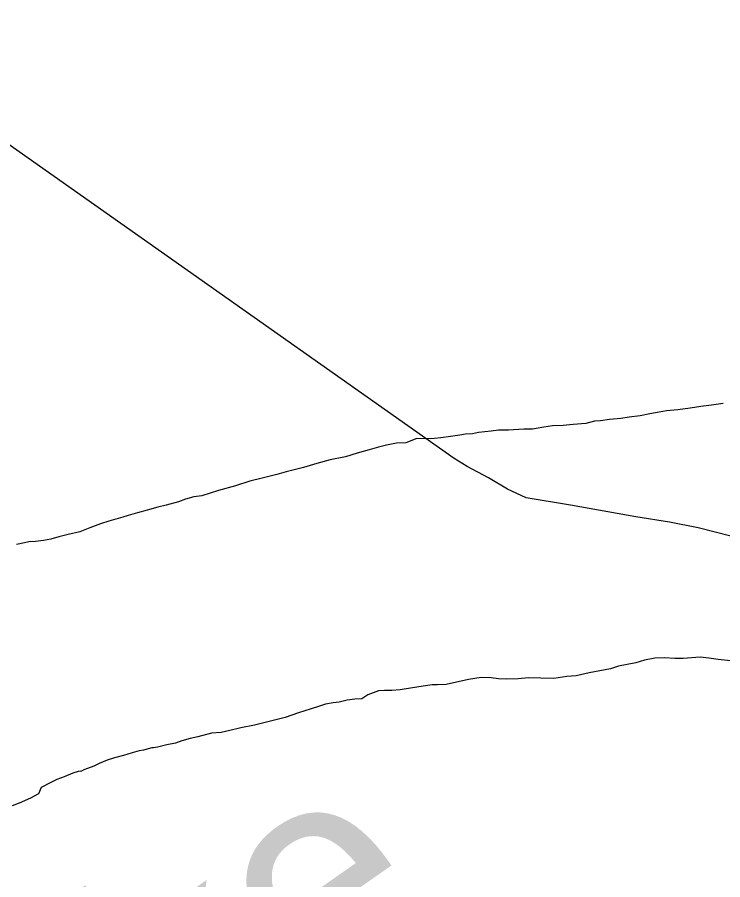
# Model space of a CAD drawing. Extents: x -939622 to -934245, y 1383184 to 1385301.
# Drawn here: x -936332.37 to -936327.49, y 1384578.85 to 1384584.81 of the extents above; entities that cross this region are included whole.
import ezdxf

# ---------------------------------------------------------------- set-up
doc = ezdxf.new("R2010")
doc.units = 0
doc.layers.add('Level 2', color=7, linetype='Continuous')
doc.layers.add('Level 9', color=7, linetype='Continuous')

msp = doc.modelspace()

# ---------------------------------------------------------------- linework, layer by layer
at = {"layer": 'Level 2'}
msp.add_lwpolyline([(-936327.4361, 1384581.2214), (-936327.6609, 1384581.2799), (-936327.8587, 1384581.3176), (-936328.0923, 1384581.355), (-936328.5447, 1384581.4359), (-936328.8502, 1384581.4878), (-936328.9793, 1384581.547), (-936329.1114, 1384581.6241), (-936329.2586, 1384581.7041), (-936329.3487, 1384581.7575), (-936333.6778, 1384584.809)], dxfattribs=at)
msp.add_lwpolyline([(-936327.4361, 1384581.2214), (-936327.6609, 1384581.2799), (-936327.8587, 1384581.3176), (-936328.0923, 1384581.355), (-936328.5447, 1384581.4359), (-936328.8502, 1384581.4878), (-936328.9793, 1384581.547), (-936329.1114, 1384581.6241), (-936329.2586, 1384581.7041), (-936329.3487, 1384581.7575), (-936333.6778, 1384584.809)], dxfattribs=at)
at = {"layer": 'Level 9'}
for points in [[(-936327.4872, 1384582.1391), (-936327.5679, 1384582.1266), (-936327.6426, 1384582.1171), (-936327.7174, 1384582.1075)], [(-936327.4872, 1384582.1391), (-936327.5679, 1384582.1266), (-936327.6426, 1384582.1171), (-936327.7174, 1384582.1075)], [(-936327.7174, 1384582.1075), (-936327.8011, 1384582.095), (-936327.8788, 1384582.0884), (-936327.9296, 1384582.0791), (-936327.9953, 1384582.0667), (-936328.0611, 1384582.0542), (-936328.1388, 1384582.0447), (-936328.1956, 1384582.0353), (-936328.2734, 1384582.0288), (-936328.3361, 1384582.0193), (-936328.378, 1384582.0161), (-936328.4377, 1384582.0006), (-936328.5245, 1384581.9941), (-936328.5932, 1384581.9876), (-936328.668, 1384581.9841), (-936328.7278, 1384581.9747), (-936328.8055, 1384581.9621), (-936328.8654, 1384581.9617), (-936328.973, 1384581.955), (-936329.0418, 1384581.9545), (-936329.0927, 1384581.9482), (-936329.1794, 1384581.9386), (-936329.2212, 1384581.9293), (-936329.269, 1384581.926), (-936329.3079, 1384581.9197), (-936329.3737, 1384581.9103), (-936329.4394, 1384581.9008), (-936329.4843, 1384581.8975), (-936329.5291, 1384581.8942), (-936329.607, 1384581.8967)], [(-936327.7174, 1384582.1075), (-936327.8011, 1384582.095), (-936327.8788, 1384582.0884), (-936327.9296, 1384582.0791), (-936327.9953, 1384582.0667), (-936328.0611, 1384582.0542), (-936328.1388, 1384582.0447), (-936328.1956, 1384582.0353), (-936328.2734, 1384582.0288), (-936328.3361, 1384582.0193), (-936328.378, 1384582.0161), (-936328.4377, 1384582.0006), (-936328.5245, 1384581.9941), (-936328.5932, 1384581.9876), (-936328.668, 1384581.9841), (-936328.7278, 1384581.9747), (-936328.8055, 1384581.9621), (-936328.8654, 1384581.9617), (-936328.973, 1384581.955), (-936329.0418, 1384581.9545), (-936329.0927, 1384581.9482), (-936329.1794, 1384581.9386), (-936329.2212, 1384581.9293), (-936329.269, 1384581.926), (-936329.3079, 1384581.9197), (-936329.3737, 1384581.9103), (-936329.4394, 1384581.9008), (-936329.4843, 1384581.8975), (-936329.5291, 1384581.8942), (-936329.607, 1384581.8967)], [(-936329.607, 1384581.8967), (-936329.6816, 1384581.8662), (-936329.7474, 1384581.8657), (-936329.8161, 1384581.8503), (-936329.8699, 1384581.8379), (-936329.9356, 1384581.8195), (-936330.0192, 1384581.7949), (-936330.0998, 1384581.7703), (-936330.2044, 1384581.7486), (-936330.297, 1384581.724), (-936330.3896, 1384581.6964), (-936330.509, 1384581.6656), (-936330.5747, 1384581.6471), (-936330.6763, 1384581.6224), (-936330.7599, 1384581.6009), (-936330.8585, 1384581.5702), (-936330.9779, 1384581.5364), (-936331.0914, 1384581.4996), (-936331.1482, 1384581.4932), (-936331.2049, 1384581.4778), (-936331.2527, 1384581.4595), (-936331.3393, 1384581.4349), (-936331.3961, 1384581.4225), (-936331.4707, 1384581.401), (-936331.5364, 1384581.3826), (-936331.6021, 1384581.3641), (-936331.6379, 1384581.3519), (-936331.7365, 1384581.3242), (-936331.7932, 1384581.3058), (-936331.8678, 1384581.2783), (-936331.9365, 1384581.2509), (-936332.0171, 1384581.2323), (-936332.0799, 1384581.2169), (-936332.1366, 1384581.2015), (-936332.1874, 1384581.1921), (-936332.2412, 1384581.1858), (-936332.2891, 1384581.1825), (-936332.319, 1384581.1763), (-936332.3727, 1384581.1639)], [(-936329.607, 1384581.8967), (-936329.6816, 1384581.8662), (-936329.7474, 1384581.8657), (-936329.8161, 1384581.8503), (-936329.8699, 1384581.8379), (-936329.9356, 1384581.8195), (-936330.0192, 1384581.7949), (-936330.0998, 1384581.7703), (-936330.2044, 1384581.7486), (-936330.297, 1384581.724), (-936330.3896, 1384581.6964), (-936330.509, 1384581.6656), (-936330.5747, 1384581.6471), (-936330.6763, 1384581.6224), (-936330.7599, 1384581.6009), (-936330.8585, 1384581.5702), (-936330.9779, 1384581.5364), (-936331.0914, 1384581.4996), (-936331.1482, 1384581.4932), (-936331.2049, 1384581.4778), (-936331.2527, 1384581.4595), (-936331.3393, 1384581.4349), (-936331.3961, 1384581.4225), (-936331.4707, 1384581.401), (-936331.5364, 1384581.3826), (-936331.6021, 1384581.3641), (-936331.6379, 1384581.3519), (-936331.7365, 1384581.3242), (-936331.7932, 1384581.3058), (-936331.8678, 1384581.2783), (-936331.9365, 1384581.2509), (-936332.0171, 1384581.2323), (-936332.0799, 1384581.2169), (-936332.1366, 1384581.2015), (-936332.1874, 1384581.1921), (-936332.2412, 1384581.1858), (-936332.2891, 1384581.1825), (-936332.319, 1384581.1763), (-936332.3727, 1384581.1639)], [(-936327.4363, 1384580.3604), (-936327.5232, 1384580.3689), (-936327.5861, 1384580.3774), (-936327.646, 1384580.386), (-936327.7656, 1384580.3762), (-936327.8224, 1384580.3758), (-936327.8943, 1384580.3813), (-936327.9601, 1384580.3779), (-936328.0318, 1384580.3654), (-936328.0915, 1384580.347), (-936328.211, 1384580.3222), (-936328.2678, 1384580.3038), (-936328.4142, 1384580.2758), (-936328.5038, 1384580.2572), (-936328.5696, 1384580.2507), (-936328.6593, 1384580.2381)], [(-936327.4363, 1384580.3604), (-936327.5232, 1384580.3689), (-936327.5861, 1384580.3774), (-936327.646, 1384580.386), (-936327.7656, 1384580.3762), (-936327.8224, 1384580.3758), (-936327.8943, 1384580.3813), (-936327.9601, 1384580.3779), (-936328.0318, 1384580.3654), (-936328.0915, 1384580.347), (-936328.211, 1384580.3222), (-936328.2678, 1384580.3038), (-936328.4142, 1384580.2758), (-936328.5038, 1384580.2572), (-936328.5696, 1384580.2507), (-936328.6593, 1384580.2381)], [(-936328.6593, 1384580.2381), (-936328.7491, 1384580.2405), (-936328.8329, 1384580.2429), (-936328.9046, 1384580.2365), (-936328.9884, 1384580.2329), (-936329.0423, 1384580.2355), (-936329.0932, 1384580.2412), (-936329.162, 1384580.2437), (-936329.2487, 1384580.2311), (-936329.4041, 1384580.1971), (-936329.4639, 1384580.1937), (-936329.4998, 1384580.1934), (-936329.5626, 1384580.184), (-936329.6492, 1384580.1714), (-936329.721, 1384580.1589), (-936329.7778, 1384580.1555), (-936329.8287, 1384580.1552), (-936329.8705, 1384580.1519), (-936329.9451, 1384580.1244), (-936329.9869, 1384580.0971), (-936330.0347, 1384580.0938), (-936330.0885, 1384580.0874), (-936330.1423, 1384580.075), (-936330.1841, 1384580.0688), (-936330.2379, 1384580.0594), (-936330.2857, 1384580.0441), (-936330.3365, 1384580.0287), (-936330.4231, 1384580.0011), (-936330.5156, 1384579.9675), (-936330.7277, 1384579.9151), (-936330.8233, 1384579.8964), (-936330.898, 1384579.8779), (-936330.9577, 1384579.8655), (-936331.0265, 1384579.859), (-936331.1191, 1384579.8344), (-936331.1729, 1384579.822), (-936331.2296, 1384579.8066), (-936331.2744, 1384579.7913), (-936331.3342, 1384579.7789), (-936331.3999, 1384579.7635), (-936331.4268, 1384579.7573), (-936331.4387, 1384579.7572), (-936331.4955, 1384579.7418), (-936331.5254, 1384579.7386), (-936331.5732, 1384579.7233), (-936331.6329, 1384579.7049), (-936331.6956, 1384579.6895), (-936331.7464, 1384579.6741), (-936331.8031, 1384579.6497), (-936331.8388, 1384579.6315), (-936331.8836, 1384579.6162), (-936331.9075, 1384579.607), (-936331.9254, 1384579.5979), (-936331.9284, 1384579.5979), (-936331.9463, 1384579.5948), (-936331.9851, 1384579.5825), (-936332.0448, 1384579.5581), (-936332.0956, 1384579.5398), (-936332.1373, 1384579.5185), (-936332.2029, 1384579.485), (-936332.2225, 1384579.4401)], [(-936328.6593, 1384580.2381), (-936328.7491, 1384580.2405), (-936328.8329, 1384580.2429), (-936328.9046, 1384580.2365), (-936328.9884, 1384580.2329), (-936329.0423, 1384580.2355), (-936329.0932, 1384580.2412), (-936329.162, 1384580.2437), (-936329.2487, 1384580.2311), (-936329.4041, 1384580.1971), (-936329.4639, 1384580.1937), (-936329.4998, 1384580.1934), (-936329.5626, 1384580.184), (-936329.6492, 1384580.1714), (-936329.721, 1384580.1589), (-936329.7778, 1384580.1555), (-936329.8287, 1384580.1552), (-936329.8705, 1384580.1519), (-936329.9451, 1384580.1244), (-936329.9869, 1384580.0971), (-936330.0347, 1384580.0938), (-936330.0885, 1384580.0874), (-936330.1423, 1384580.075), (-936330.1841, 1384580.0688), (-936330.2379, 1384580.0594), (-936330.2857, 1384580.0441), (-936330.3365, 1384580.0287), (-936330.4231, 1384580.0011), (-936330.5156, 1384579.9675), (-936330.7277, 1384579.9151), (-936330.8233, 1384579.8964), (-936330.898, 1384579.8779), (-936330.9577, 1384579.8655), (-936331.0265, 1384579.859), (-936331.1191, 1384579.8344), (-936331.1729, 1384579.822), (-936331.2296, 1384579.8066), (-936331.2744, 1384579.7913), (-936331.3342, 1384579.7789), (-936331.3999, 1384579.7635), (-936331.4268, 1384579.7573), (-936331.4387, 1384579.7572), (-936331.4955, 1384579.7418), (-936331.5254, 1384579.7386), (-936331.5732, 1384579.7233), (-936331.6329, 1384579.7049), (-936331.6956, 1384579.6895), (-936331.7464, 1384579.6741), (-936331.8031, 1384579.6497), (-936331.8388, 1384579.6315), (-936331.8836, 1384579.6162), (-936331.9075, 1384579.607), (-936331.9254, 1384579.5979), (-936331.9284, 1384579.5979), (-936331.9463, 1384579.5948), (-936331.9851, 1384579.5825), (-936332.0448, 1384579.5581), (-936332.0956, 1384579.5398), (-936332.1373, 1384579.5185), (-936332.2029, 1384579.485), (-936332.2225, 1384579.4401)], [(-936332.2225, 1384579.4401), (-936332.2767, 1384579.4106), (-936332.3549, 1384579.3753), (-936332.403, 1384579.3578)], [(-936332.2225, 1384579.4401), (-936332.2767, 1384579.4106), (-936332.3549, 1384579.3753), (-936332.403, 1384579.3578)]]:
    msp.add_lwpolyline(points, dxfattribs=at)

# ---------------------------------------------------------------- texts
msp.add_text('Lake', height=1.584, rotation=35, dxfattribs=at).set_placement((-936333.1424, 1384575.9013))

doc.saveas('drawing.dxf')
